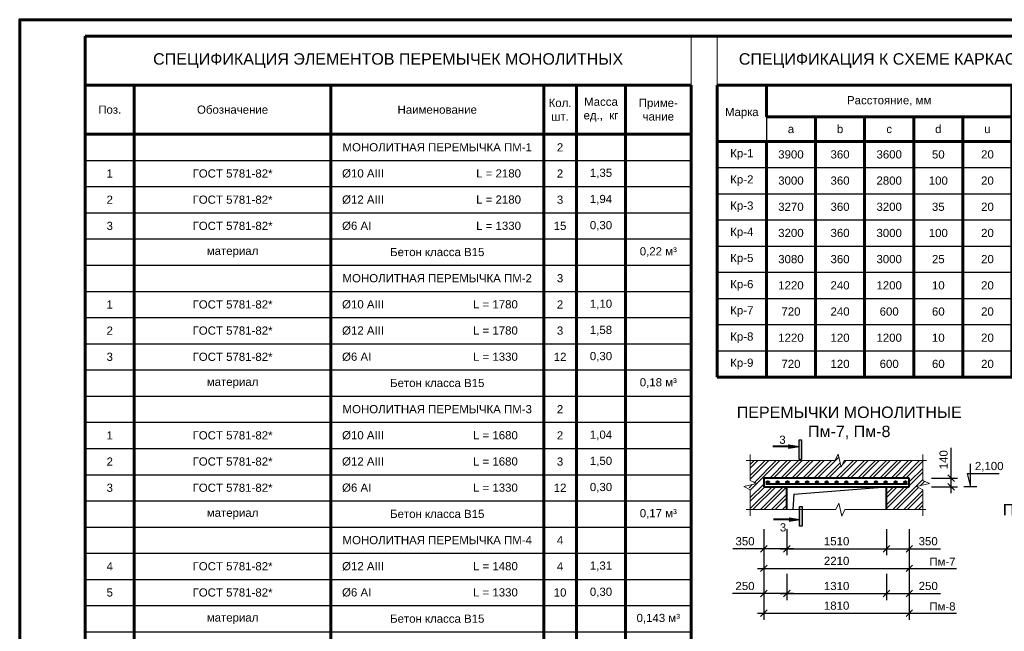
# Model space of a CAD drawing. Header units: millimetres. Extents: x 2063114 to 14983986, y -126020516 to 213791.
# Tile 389 of 656: x 2320392 to 2350457, y -967687 to -949001. Entities that reach past the tile are written whole.
import ezdxf

# ---------------------------------------------------------------- set-up
doc = ezdxf.new("R2010")
doc.units = ezdxf.units.MM
doc.layers.get('Defpoints').update_dxf_attribs({"color": 6, "lineweight": 35})
doc.layers.add('_print', color=6, linetype='Continuous', lineweight=60, plot=False)
doc.layers.add('PDF _leader', color=7, linetype='Continuous')
doc.layers.add('РАЗМЕР АР', color=150, linetype='Continuous', lineweight=20)
doc.layers.add('Сплошная толстая', color=7, linetype='Continuous', lineweight=40)
doc.styles.get("Standard").update_dxf_attribs({"font": 'arial.ttf'})
doc.dimstyles.new('STANDARD$0', dxfattribs={"dimtxt": 250, "dimasz": 200, "dimexe": 200, "dimexo": 300, "dimgap": 100, "dimtad": 1, "dimdec": 0, "dimzin": 1, "dimdsep": 46, "dimtxsty": 'Standard', "dimblk1": 'OBLIQUE', "dimblk2": 'OBLIQUE', "dimsah": 1, "dimcen": 2.5, "dimdle": 200, "dimadec": 0, "dimazin": 0, "dimtfac": 1, "dimtdec": 0, "dimtmove": 0, "dimatfit": 3, "dimldrblk": 'OBLIQUE', "dimfxl": 600, "dimfxlon": 1, "dimtolj": 1, "dimtzin": 1, "dimarcsym": 0})

# ---------------------------------------------------------------- blocks, each defined once
blk = doc.blocks.new('*T2295')
at = {"color": 0, "lineweight": 60, "transparency": 16777216}
for p, q in [((0, -1500), (1500, -1500)), ((0, -1500), (0, -3217)), ((1500, -1500), (1500, -2467)), ((9000, -1500), (9000, -3217)), ((10500, -1500), (10500, -3217)), ((1500, -2467), (9000, -2467)), ((3000, -2467), (3000, -3217)), ((4500, -2467), (4500, -3217)), ((6000, -2467), (6000, -3217)), ((7500, -2467), (7500, -3217)), ((0, -3217), (1500, -3217)), ((1500, -3217), (3000, -3217)), ((3000, -3217), (10500, -3217)), ((0, -10417), (10500, -10417))]:
    blk.add_line(p, q, dxfattribs=at)
at = {"color": 0, "linetype": 'ByBlock', "lineweight": -2, "transparency": 16777216}
for p, q in [((1500, -1500), (10500, -1500)), ((1500, -2467), (1500, -3217))]:
    blk.add_line(p, q, dxfattribs=at)
at = {"color": 0, "linetype": 'Continuous', "lineweight": 60, "transparency": 16777216}
for p, q in [((0, -3217), (0, -10417)), ((1500, -3217), (1500, -10417)), ((3000, -3217), (3000, -10417)), ((4500, -3217), (4500, -10417)), ((6000, -3217), (6000, -10417)), ((7500, -3217), (7500, -10417)), ((9000, -3217), (9000, -10417)), ((10500, -3217), (10500, -10417))]:
    blk.add_line(p, q, dxfattribs=at)
at = {"color": 0, "linetype": 'Continuous', "transparency": 16777216}
for p, q in [((0, -4017), (10500, -4017)), ((0, -4817), (10500, -4817)), ((0, -5617), (10500, -5617)), ((0, -6417), (10500, -6417)), ((0, -7217), (10500, -7217)), ((0, -8017), (10500, -8017)), ((0, -8817), (10500, -8817)), ((0, -9617), (10500, -9617))]:
    blk.add_line(p, q, dxfattribs=at)
at = {"layer": 'Defpoints', "color": 8, "linetype": 'ByBlock', "lineweight": 0, "transparency": 16777216}
for p, q in [((0, 0), (10500, 0)), ((0, 0), (0, -1500)), ((10500, 0), (10500, -1500))]:
    blk.add_line(p, q, dxfattribs=at)
at = {"color": 0, "linetype": 'Continuous', "transparency": 16777216, "attachment_point": 5}
for s, insert, char_height, width in [('{\\C256;СПЕЦИФИКАЦИЯ К СХЕМЕ КАРКАСОВ}', (5250, -750), 350, 10200), ('Расстояние, мм', (5250, -1983), 250, 7200), ('Приме-\\Pчание', (9750, -2358), 250, 1200), ('Марка', (750, -2358), 250, 1200), ('b', (3750, -2842), 250, 1200), ('d', (6750, -2842), 250, 1200), ('a', (2250, -2842), 250, 1200), ('c', (5250, -2842), 250, 1200), ('u', (8250, -2842), 250, 1200), ('Кр-1', (750, -3617), 250, 1200), ('3900', (2250, -3617), 250, 1200), ('360', (3750, -3617), 250, 1200), ('3600', (5250, -3617), 250, 1200), ('50', (6750, -3617), 250, 1200), ('20', (8250, -3617), 250, 1200), ('Кр-2', (750, -4417), 250, 1200), ('3000', (2250, -4417), 250, 1200), ('360', (3750, -4417), 250, 1200), ('2800', (5250, -4417), 250, 1200), ('100', (6750, -4417), 250, 1200), ('20', (8250, -4417), 250, 1200), ('Кр-3', (750, -5217), 250, 1200), ('3270', (2250, -5217), 250, 1200), ('360', (3750, -5217), 250, 1200), ('3200', (5250, -5217), 250, 1200), ('35', (6750, -5217), 250, 1200), ('20', (8250, -5217), 250, 1200), ('Кр-4', (750, -6017), 250, 1200), ('3200', (2250, -6017), 250, 1200), ('360', (3750, -6017), 250, 1200), ('3000', (5250, -6017), 250, 1200), ('100', (6750, -6017), 250, 1200), ('20', (8250, -6017), 250, 1200), ('Кр-5', (750, -6817), 250, 1200), ('3080', (2250, -6817), 250, 1200), ('360', (3750, -6817), 250, 1200), ('3000', (5250, -6817), 250, 1200), ('25', (6750, -6817), 250, 1200), ('20', (8250, -6817), 250, 1200), ('Кр-6', (750, -7617), 250, 1200), ('1220', (2250, -7617), 250, 1200), ('240', (3750, -7617), 250, 1200), ('1200', (5250, -7617), 250, 1200), ('10', (6750, -7617), 250, 1200), ('20', (8250, -7617), 250, 1200), ('Кр-7', (750, -8417), 250, 1200), ('720', (2250, -8417), 250, 1200), ('240', (3750, -8417), 250, 1200), ('600', (5250, -8417), 250, 1200), ('60', (6750, -8417), 250, 1200), ('20', (8250, -8417), 250, 1200), ('Кр-8', (750, -9217), 250, 1200), ('1220', (2250, -9217), 250, 1200), ('120', (3750, -9217), 250, 1200), ('1200', (5250, -9217), 250, 1200), ('10', (6750, -9217), 250, 1200), ('20', (8250, -9217), 250, 1200), ('Кр-9', (750, -10017), 250, 1200), ('720', (2250, -10017), 250, 1200), ('120', (3750, -10017), 250, 1200), ('600', (5250, -10017), 250, 1200), ('60', (6750, -10017), 250, 1200), ('20', (8250, -10017), 250, 1200)]:
    blk.add_mtext(s, dxfattribs=dict(at, insert=insert, char_height=char_height, width=width))
blk = doc.blocks.new('*U1590')
at = {"color": 0, "ltscale": 25}
blk.add_lwpolyline([(-59400, 42000), (0, 42000), (0, 0), (-59400, 0)], close=True, dxfattribs=at)
at = {"color": 0, "lineweight": 60, "ltscale": 25}
blk.add_lwpolyline([(-57400, 41500), (-500, 41500), (-500, 500), (-57400, 500)], close=True, dxfattribs=at)
blk = doc.blocks.new('_Oblique')
at = {"color": 0, "linetype": 'ByBlock', "lineweight": -2}
blk.add_line((-0.5, -0.5), (0.5, 0.5), dxfattribs=at)
blk = doc.blocks.new('*D2208')
at = {"layer": 'Defpoints', "color": 0, "lineweight": 30, "ltscale": 25, "transparency": 16777216}
for p in [(2347557, -963010), (2347557, -963270), (2348833, -963010)]:
    blk.add_point(p, dxfattribs=at)
at = {"layer": 'РАЗМЕР АР', "color": 0, "lineweight": -2, "ltscale": 25, "transparency": 16777216}
for p, q in [((2348833, -963010), (2348833, -962082)), ((2348233, -963010), (2349033, -963010)), ((2348233, -963270), (2349033, -963270)), ((2348833, -963470), (2348833, -963010))]:
    blk.add_line(p, q, dxfattribs=at)
at = {"layer": 'РАЗМЕР АР', "color": 0, "lineweight": -2, "ltscale": 25, "transparency": 16777216, "xscale": 200, "yscale": 200, "zscale": 200}
for p, rotation in [((2348833, -963010), 90), ((2348833, -963270), 270)]:
    blk.add_blockref('_Oblique', p, dxfattribs=dict(at, rotation=rotation))
at = {"layer": 'РАЗМЕР АР', "color": 0, "ltscale": 25, "transparency": 16777216, "insert": (2348605, -962446), "char_height": 250, "attachment_point": 5, "rotation": 90}
blk.add_mtext('\\A1;140', dxfattribs=at)
blk = doc.blocks.new('*D2174')
at = {"layer": 'Defpoints', "color": 0, "lineweight": 30, "ltscale": 25, "transparency": 16777216}
for p in [(2346857, -963271), (2343817, -963969), (2346857, -965164)]:
    blk.add_point(p, dxfattribs=at)
at = {"layer": 'РАЗМЕР АР', "color": 0, "lineweight": -2, "ltscale": 25, "transparency": 16777216}
for p, q in [((2343817, -964564), (2343817, -965364)), ((2346857, -964564), (2346857, -965364)), ((2343617, -965164), (2347057, -965164))]:
    blk.add_line(p, q, dxfattribs=at)
at = {"layer": 'РАЗМЕР АР', "color": 0, "lineweight": -2, "ltscale": 25, "transparency": 16777216, "xscale": 200, "yscale": 200, "zscale": 200, "rotation": 180}
blk.add_blockref('_Oblique', (2343817, -965164), dxfattribs=at)
at = {"layer": 'РАЗМЕР АР', "color": 0, "lineweight": -2, "ltscale": 25, "transparency": 16777216, "xscale": 200, "yscale": 200, "zscale": 200}
blk.add_blockref('_Oblique', (2346857, -965164), dxfattribs=at)
at = {"layer": 'РАЗМЕР АР', "color": 0, "ltscale": 25, "transparency": 16777216, "insert": (2345337, -964937), "char_height": 250, "attachment_point": 5}
blk.add_mtext('\\A1;1510', dxfattribs=at)
blk = doc.blocks.new('*D2175')
at = {"layer": 'Defpoints', "color": 0, "lineweight": 30, "ltscale": 25, "transparency": 16777216}
for p in [(2343117, -963271), (2343817, -963969), (2343117, -965164)]:
    blk.add_point(p, dxfattribs=at)
at = {"layer": 'РАЗМЕР АР', "color": 0, "lineweight": -2, "ltscale": 25, "transparency": 16777216}
for p, q in [((2343117, -964564), (2343117, -965364)), ((2343817, -964564), (2343817, -965364)), ((2343117, -965164), (2342166, -965164)), ((2344017, -965164), (2343117, -965164))]:
    blk.add_line(p, q, dxfattribs=at)
at = {"layer": 'РАЗМЕР АР', "color": 0, "lineweight": -2, "ltscale": 25, "transparency": 16777216, "xscale": 200, "yscale": 200, "zscale": 200, "rotation": 180}
blk.add_blockref('_Oblique', (2343117, -965164), dxfattribs=at)
at = {"layer": 'РАЗМЕР АР', "color": 0, "lineweight": -2, "ltscale": 25, "transparency": 16777216, "xscale": 200, "yscale": 200, "zscale": 200}
blk.add_blockref('_Oblique', (2343817, -965164), dxfattribs=at)
at = {"layer": 'РАЗМЕР АР', "color": 0, "ltscale": 25, "transparency": 16777216, "insert": (2342541, -964937), "char_height": 250, "attachment_point": 5}
blk.add_mtext('\\A1;350', dxfattribs=at)
blk = doc.blocks.new('*D2176')
at = {"layer": 'Defpoints', "color": 0, "lineweight": 30, "ltscale": 25, "transparency": 16777216}
for p in [(2343117, -963271), (2347557, -963270), (2347557, -965764)]:
    blk.add_point(p, dxfattribs=at)
at = {"layer": 'РАЗМЕР АР', "color": 0, "lineweight": -2, "ltscale": 25, "transparency": 16777216}
for p, q in [((2343117, -965164), (2343117, -965964)), ((2347557, -965164), (2347557, -965964)), ((2342917, -965764), (2347757, -965764))]:
    blk.add_line(p, q, dxfattribs=at)
at = {"layer": 'РАЗМЕР АР', "color": 0, "lineweight": -2, "ltscale": 25, "transparency": 16777216, "xscale": 200, "yscale": 200, "zscale": 200, "rotation": 180}
blk.add_blockref('_Oblique', (2343117, -965764), dxfattribs=at)
at = {"layer": 'РАЗМЕР АР', "color": 0, "lineweight": -2, "ltscale": 25, "transparency": 16777216, "xscale": 200, "yscale": 200, "zscale": 200}
blk.add_blockref('_Oblique', (2347557, -965764), dxfattribs=at)
at = {"layer": 'РАЗМЕР АР', "color": 0, "ltscale": 25, "transparency": 16777216, "insert": (2345337, -965537), "char_height": 250, "attachment_point": 5}
blk.add_mtext('\\A1;2210', dxfattribs=at)
blk = doc.blocks.new('*D2177')
at = {"layer": 'Defpoints', "color": 0, "lineweight": 30, "ltscale": 25, "transparency": 16777216}
for p in [(2346857, -963270), (2347557, -963270), (2347557, -965164)]:
    blk.add_point(p, dxfattribs=at)
at = {"layer": 'РАЗМЕР АР', "color": 0, "lineweight": -2, "ltscale": 25, "transparency": 16777216}
for p, q in [((2346857, -964564), (2346857, -965364)), ((2347557, -964564), (2347557, -965364)), ((2346657, -965164), (2347557, -965164)), ((2347557, -965164), (2348508, -965164))]:
    blk.add_line(p, q, dxfattribs=at)
at = {"layer": 'РАЗМЕР АР', "color": 0, "lineweight": -2, "ltscale": 25, "transparency": 16777216, "xscale": 200, "yscale": 200, "zscale": 200, "rotation": 180}
blk.add_blockref('_Oblique', (2346857, -965164), dxfattribs=at)
at = {"layer": 'РАЗМЕР АР', "color": 0, "lineweight": -2, "ltscale": 25, "transparency": 16777216, "xscale": 200, "yscale": 200, "zscale": 200}
blk.add_blockref('_Oblique', (2347557, -965164), dxfattribs=at)
at = {"layer": 'РАЗМЕР АР', "color": 0, "ltscale": 25, "transparency": 16777216, "insert": (2348133, -964936), "char_height": 250, "attachment_point": 5}
blk.add_mtext('\\A1;350', dxfattribs=at)
blk = doc.blocks.new('*D2178')
at = {"layer": 'Defpoints', "color": 0, "lineweight": 30, "ltscale": 25, "transparency": 16777216}
for p in [(2346857, -964638), (2343817, -965337), (2346857, -966532)]:
    blk.add_point(p, dxfattribs=at)
at = {"layer": 'РАЗМЕР АР', "color": 0, "lineweight": -2, "ltscale": 25, "transparency": 16777216}
for p, q in [((2343817, -965932), (2343817, -966732)), ((2346857, -965932), (2346857, -966732)), ((2343617, -966532), (2347057, -966532))]:
    blk.add_line(p, q, dxfattribs=at)
at = {"layer": 'РАЗМЕР АР', "color": 0, "lineweight": -2, "ltscale": 25, "transparency": 16777216, "xscale": 200, "yscale": 200, "zscale": 200, "rotation": 180}
blk.add_blockref('_Oblique', (2343817, -966532), dxfattribs=at)
at = {"layer": 'РАЗМЕР АР', "color": 0, "lineweight": -2, "ltscale": 25, "transparency": 16777216, "xscale": 200, "yscale": 200, "zscale": 200}
blk.add_blockref('_Oblique', (2346857, -966532), dxfattribs=at)
at = {"layer": 'РАЗМЕР АР', "color": 0, "ltscale": 25, "transparency": 16777216, "insert": (2345337, -966304), "char_height": 250, "attachment_point": 5}
blk.add_mtext('\\A1;1310', dxfattribs=at)
blk = doc.blocks.new('*D2179')
at = {"layer": 'Defpoints', "color": 0, "lineweight": 30, "ltscale": 25, "transparency": 16777216}
for p in [(2343117, -964638), (2343817, -965337), (2343117, -966532)]:
    blk.add_point(p, dxfattribs=at)
at = {"layer": 'РАЗМЕР АР', "color": 0, "lineweight": -2, "ltscale": 25, "transparency": 16777216}
for p, q in [((2343117, -965932), (2343117, -966732)), ((2343817, -965932), (2343817, -966732)), ((2343117, -966532), (2342161, -966532)), ((2344017, -966532), (2343117, -966532))]:
    blk.add_line(p, q, dxfattribs=at)
at = {"layer": 'РАЗМЕР АР', "color": 0, "lineweight": -2, "ltscale": 25, "transparency": 16777216, "xscale": 200, "yscale": 200, "zscale": 200, "rotation": 180}
blk.add_blockref('_Oblique', (2343117, -966532), dxfattribs=at)
at = {"layer": 'РАЗМЕР АР', "color": 0, "lineweight": -2, "ltscale": 25, "transparency": 16777216, "xscale": 200, "yscale": 200, "zscale": 200}
blk.add_blockref('_Oblique', (2343817, -966532), dxfattribs=at)
at = {"layer": 'РАЗМЕР АР', "color": 0, "ltscale": 25, "transparency": 16777216, "insert": (2342539, -966304), "char_height": 250, "attachment_point": 5}
blk.add_mtext('\\A1;250', dxfattribs=at)
blk = doc.blocks.new('*D2180')
at = {"layer": 'Defpoints', "color": 0, "lineweight": 30, "ltscale": 25, "transparency": 16777216}
for p in [(2343117, -964638), (2347557, -964638), (2347557, -967132)]:
    blk.add_point(p, dxfattribs=at)
at = {"layer": 'РАЗМЕР АР', "color": 0, "lineweight": -2, "ltscale": 25, "transparency": 16777216}
for p, q in [((2343117, -966532), (2343117, -967332)), ((2347557, -966532), (2347557, -967332)), ((2342917, -967132), (2347757, -967132))]:
    blk.add_line(p, q, dxfattribs=at)
at = {"layer": 'РАЗМЕР АР', "color": 0, "lineweight": -2, "ltscale": 25, "transparency": 16777216, "xscale": 200, "yscale": 200, "zscale": 200, "rotation": 180}
blk.add_blockref('_Oblique', (2343117, -967132), dxfattribs=at)
at = {"layer": 'РАЗМЕР АР', "color": 0, "lineweight": -2, "ltscale": 25, "transparency": 16777216, "xscale": 200, "yscale": 200, "zscale": 200}
blk.add_blockref('_Oblique', (2347557, -967132), dxfattribs=at)
at = {"layer": 'РАЗМЕР АР', "color": 0, "ltscale": 25, "transparency": 16777216, "insert": (2345337, -966904), "char_height": 250, "attachment_point": 5}
blk.add_mtext('\\A1;1810', dxfattribs=at)
blk = doc.blocks.new('*D2181')
at = {"layer": 'Defpoints', "color": 0, "lineweight": 30, "ltscale": 25, "transparency": 16777216}
for p in [(2346857, -964638), (2347557, -964638), (2347557, -966531)]:
    blk.add_point(p, dxfattribs=at)
at = {"layer": 'РАЗМЕР АР', "color": 0, "lineweight": -2, "ltscale": 25, "transparency": 16777216}
for p, q in [((2346857, -965931), (2346857, -966731)), ((2347557, -965931), (2347557, -966731)), ((2346657, -966531), (2347557, -966531)), ((2347557, -966531), (2348513, -966531))]:
    blk.add_line(p, q, dxfattribs=at)
at = {"layer": 'РАЗМЕР АР', "color": 0, "lineweight": -2, "ltscale": 25, "transparency": 16777216, "xscale": 200, "yscale": 200, "zscale": 200, "rotation": 180}
blk.add_blockref('_Oblique', (2346857, -966531), dxfattribs=at)
at = {"layer": 'РАЗМЕР АР', "color": 0, "lineweight": -2, "ltscale": 25, "transparency": 16777216, "xscale": 200, "yscale": 200, "zscale": 200}
blk.add_blockref('_Oblique', (2347557, -966531), dxfattribs=at)
at = {"layer": 'РАЗМЕР АР', "color": 0, "ltscale": 25, "transparency": 16777216, "insert": (2348135, -966303), "char_height": 250, "attachment_point": 5}
blk.add_mtext('\\A1;250', dxfattribs=at)
blk = doc.blocks.new('*T2157')
at = {"color": 0, "lineweight": 60, "transparency": 16777216}
for p, q in [((0, -1500), (1500, -1500)), ((0, -1500), (0, -3000)), ((1500, -1500), (1500, -3000)), ((7500, -1500), (7500, -3000)), ((14000, -1500), (14000, -3000)), ((15000, -1500), (15000, -3000)), ((16500, -1500), (16500, -3000)), ((18500, -1500), (18500, -3000)), ((0, -3000), (18500, -3000))]:
    blk.add_line(p, q, dxfattribs=at)
at = {"color": 0, "linetype": 'ByBlock', "lineweight": -2, "transparency": 16777216}
blk.add_line((1500, -1500), (18500, -1500), dxfattribs=at)
at = {"color": 0, "linetype": 'Continuous', "lineweight": 60, "transparency": 16777216}
for p, q in [((0, -3000), (0, -40093)), ((1500, -3000), (1500, -40093)), ((7500, -3000), (7500, -40093)), ((14000, -3000), (14000, -40093)), ((15000, -3000), (15000, -40093)), ((16500, -3000), (16500, -40093)), ((18500, -3000), (18500, -40093)), ((0, -40093), (18500, -40093))]:
    blk.add_line(p, q, dxfattribs=at)
at = {"color": 0, "linetype": 'Continuous', "transparency": 16777216}
for p, q in [((0, -3800), (18500, -3800)), ((0, -4600), (18500, -4600)), ((0, -5400), (18500, -5400)), ((0, -6200), (18500, -6200)), ((0, -7000), (18500, -7000)), ((0, -7800), (18500, -7800)), ((0, -8600), (18500, -8600)), ((0, -9400), (18500, -9400)), ((0, -10200), (18500, -10200)), ((0, -11000), (18500, -11000)), ((0, -11800), (18500, -11800)), ((0, -12600), (18500, -12600)), ((0, -13400), (18500, -13400)), ((0, -14200), (18500, -14200)), ((0, -15000), (18500, -15000)), ((0, -15800), (18500, -15800)), ((0, -16600), (18500, -16600)), ((0, -17400), (18500, -17400)), ((0, -18200), (18500, -18200)), ((0, -18953), (18500, -18953)), ((0, -19707), (18500, -19707)), ((0, -20460), (18500, -20460)), ((0, -21213), (18500, -21213)), ((0, -21967), (18500, -21967)), ((0, -22720), (18500, -22720)), ((0, -23473), (18500, -23473)), ((0, -24227), (18500, -24227)), ((0, -24980), (18500, -24980)), ((0, -25733), (18500, -25733)), ((0, -26487), (18500, -26487)), ((0, -27240), (18500, -27240)), ((0, -27993), (18500, -27993)), ((0, -28747), (18500, -28747)), ((0, -29500), (18500, -29500)), ((0, -30253), (18500, -30253)), ((0, -31007), (18500, -31007)), ((0, -31760), (18500, -31760)), ((0, -32513), (18500, -32513)), ((0, -33267), (18500, -33267)), ((0, -34020), (18500, -34020)), ((0, -34773), (18500, -34773)), ((0, -35527), (18500, -35527)), ((0, -36280), (18500, -36280)), ((0, -37033), (18500, -37033)), ((0, -37787), (18500, -37787)), ((0, -38540), (18500, -38540)), ((0, -39293), (18500, -39293))]:
    blk.add_line(p, q, dxfattribs=at)
at = {"layer": 'Defpoints', "color": 8, "linetype": 'ByBlock', "lineweight": 0, "transparency": 16777216}
for p, q in [((0, 0), (18500, 0)), ((0, 0), (0, -1500)), ((18500, 0), (18500, -1500))]:
    blk.add_line(p, q, dxfattribs=at)
at = {"color": 0, "linetype": 'Continuous', "lineweight": -3, "transparency": 16777216}
for s, insert, char_height, width, attachment_point in [('{\\C256;СПЕЦИФИКАЦИЯ ЭЛЕМЕНТОВ ПЕРЕМЫЧЕК МОНОЛИТНЫХ }', (9250, -750), 350, 18200, 5), ('Поз.', (750, -2250), 250, 1200, 5), ('Обозначение', (4500, -2250), 250, 5700, 5), ('Наименование', (10750, -2250), 250, 6200, 5), ('Кол.\\Pшт.', (14500, -2250), 250, 700, 5), ('Масса\\Pед.,  кг', (15750, -2250), 250, 1200, 5), ('Приме-\\Pчание', (17500, -2250), 250, 1700, 5), ('МОНОЛИТНАЯ ПЕРЕМЫЧКА ПМ-1', (10750, -3400), 250, 6200, 5), ('2', (14500, -3400), 250, 700, 5), ('1', (750, -4200), 250, 1200, 5), ('{\\C256;ГОСТ 5781-82*}', (4500, -4200), 250, 5700, 5), ('{\\C256;  %%C10 AIII                             L = 2180}', (7650, -4200), 250, 6200, 4), ('2', (14500, -4200), 250, 700, 5), ('1,35', (15750, -4200), 250, 1200, 5), ('2', (750, -5000), 250, 1200, 5), ('{\\C256;ГОСТ 5781-82*}', (4500, -5000), 250, 5700, 5), ('{\\C256;  %%C12 AIII                             L = 2180}', (7650, -5000), 250, 6200, 4), ('3', (14500, -5000), 250, 700, 5), ('1,94', (15750, -5000), 250, 1200, 5), ('3', (750, -5800), 250, 1200, 5), ('{\\C256;ГОСТ 5781-82*}', (4500, -5800), 250, 5700, 5), ('{\\C256;  %%C6 AI                                 L = 1330 }', (7650, -5800), 250, 6200, 4), ('15', (14500, -5800), 250, 700, 5), ('0,30', (15750, -5800), 250, 1200, 5), ('материал', (4500, -6600), 250, 5700, 5), ('{\\C256;Бетон класса В15}', (10750, -6600), 250, 6200, 5), ('0,22 м³', (17500, -6600), 250, 1700, 5), ('МОНОЛИТНАЯ ПЕРЕМЫЧКА ПМ-2', (10750, -7400), 250, 6200, 5), ('3', (14500, -7400), 250, 700, 5), ('1', (750, -8200), 250, 1200, 5), ('{\\C256;ГОСТ 5781-82*}', (4500, -8200), 250, 5700, 5), ('{\\C256;  %%C10 AIII                            L = 1780}', (7650, -8200), 250, 6200, 4), ('2', (14500, -8200), 250, 700, 5), ('1,10', (15750, -8200), 250, 1200, 5), ('2', (750, -9000), 250, 1200, 5), ('{\\C256;ГОСТ 5781-82*}', (4500, -9000), 250, 5700, 5), ('{\\C256;  %%C12 AIII                            L = 1780}', (7650, -9000), 250, 6200, 4), ('3', (14500, -9000), 250, 700, 5), ('1,58', (15750, -9000), 250, 1200, 5), ('3', (750, -9800), 250, 1200, 5), ('{\\C256;ГОСТ 5781-82*}', (4500, -9800), 250, 5700, 5), ('{\\C256;  %%C6 AI                                L = 1330 }', (7650, -9800), 250, 6200, 4), ('12', (14500, -9800), 250, 700, 5), ('0,30', (15750, -9800), 250, 1200, 5), ('материал', (4500, -10600), 250, 5700, 5), ('{\\C256;Бетон класса В15}', (10750, -10600), 250, 6200, 5), ('0,18 м³', (17500, -10600), 250, 1700, 5), ('МОНОЛИТНАЯ ПЕРЕМЫЧКА ПМ-3', (10750, -11400), 250, 6200, 5), ('2', (14500, -11400), 250, 700, 5), ('1', (750, -12200), 250, 1200, 5), ('{\\C256;ГОСТ 5781-82*}', (4500, -12200), 250, 5700, 5), ('{\\C256;  %%C10 AIII                            L = 1680}', (7650, -12200), 250, 6200, 4), ('2', (14500, -12200), 250, 700, 5), ('1,04', (15750, -12200), 250, 1200, 5), ('2', (750, -13000), 250, 1200, 5), ('{\\C256;ГОСТ 5781-82*}', (4500, -13000), 250, 5700, 5), ('{\\C256;  %%C12 AIII                            L = 1680}', (7650, -13000), 250, 6200, 4), ('3', (14500, -13000), 250, 700, 5), ('1,50', (15750, -13000), 250, 1200, 5), ('3', (750, -13800), 250, 1200, 5), ('{\\C256;ГОСТ 5781-82*}', (4500, -13800), 250, 5700, 5), ('{\\C256;  %%C6 AI                                L = 1330 }', (7650, -13800), 250, 6200, 4), ('12', (14500, -13800), 250, 700, 5), ('0,30', (15750, -13800), 250, 1200, 5), ('0,17 м³', (17500, -14600), 250, 1700, 5), ('материал', (4500, -14600), 250, 5700, 5), ('{\\C256;Бетон класса В15}', (10750, -14600), 250, 6200, 5), ('МОНОЛИТНАЯ ПЕРЕМЫЧКА ПМ-4', (10750, -15400), 250, 6200, 5), ('4', (14500, -15400), 250, 700, 5), ('4', (750, -16200), 250, 1200, 5), ('{\\C256;ГОСТ 5781-82*}', (4500, -16200), 250, 5700, 5), ('{\\C256;  %%C12 АIII                            L = 1480}', (7650, -16200), 250, 6200, 4), ('4', (14500, -16200), 250, 700, 5), ('1,31', (15750, -16200), 250, 1200, 5), ('5', (750, -17000), 250, 1200, 5), ('{\\C256;ГОСТ 5781-82*}', (4500, -17000), 250, 5700, 5), ('{\\C256;  %%C6 AI                                L = 1330 }', (7650, -17000), 250, 6200, 4), ('10', (14500, -17000), 250, 700, 5), ('0,30', (15750, -17000), 250, 1200, 5), ('материал', (4500, -17800), 250, 5700, 5), ('{\\C256;Бетон класса В15}', (10750, -17800), 250, 6200, 5), ('0,143 м³', (17500, -17800), 250, 1700, 5), ('МОНОЛИТНАЯ ПЕРЕМЫЧКА ПМ-5', (10750, -18577), 250, 6200, 5), ('1', (14500, -18577), 250, 700, 5), ('4', (750, -19330), 250, 1200, 5), ('{\\C256;ГОСТ 5781-82*}', (4500, -19330), 250, 5700, 5), ('{\\C256;  %%C12 АIII                            L = 1280}', (7650, -19330), 250, 6200, 4), ('4', (14500, -19330), 250, 700, 5), ('1,14', (15750, -19330), 250, 1200, 5), ('5', (750, -20083), 250, 1200, 5), ('{\\C256;ГОСТ 5781-82*}', (4500, -20083), 250, 5700, 5), ('{\\C256;  %%C6 AI                                L = 1330 }', (7650, -20083), 250, 6200, 4), ('9', (14500, -20083), 250, 700, 5), ('0,30', (15750, -20083), 250, 1200, 5), ('материал', (4500, -20837), 250, 5700, 5), ('{\\C256;Бетон класса В15}', (10750, -20837), 250, 6200, 5), ('0,12 м³', (17500, -20837), 250, 1700, 5), ('МОНОЛИТНАЯ ПЕРЕМЫЧКА ПМ-6', (10750, -21590), 250, 6200, 5), ('4', (14500, -21590), 250, 700, 5), ('4', (750, -22343), 250, 1200, 5), ('{\\C256;ГОСТ 5781-82*}', (4500, -22343), 250, 5700, 5), ('{\\C256;  %%C12 АIII                            L = 1180}', (7650, -22343), 250, 6200, 4), ('4', (14500, -22343), 250, 700, 5), ('1,05', (15750, -22343), 250, 1200, 5), ('5', (750, -23097), 250, 1200, 5), ('{\\C256;ГОСТ 5781-82*}', (4500, -23097), 250, 5700, 5), ('{\\C256;  %%C6 AI                                L = 1330 }', (7650, -23097), 250, 6200, 4), ('8', (14500, -23097), 250, 700, 5), ('0,30', (15750, -23097), 250, 1200, 5), ('{\\C256;Бетон класса В15}', (10750, -23850), 250, 6200, 5), ('0,11 м³', (17500, -23850), 250, 1700, 5), ('материал', (4500, -23850), 250, 5700, 5), ('МОНОЛИТНАЯ ПЕРЕМЫЧКА ПМ-7', (10750, -24603), 250, 6200, 5), ('2', (14500, -24603), 250, 700, 5), ('6', (750, -25357), 250, 1200, 5), ('{\\C256;ГОСТ 5781-82*}', (4500, -25357), 250, 5700, 5), ('{\\C256;  %%C12 AIII                             L = 2180}', (7650, -25357), 250, 6200, 4), ('3', (14500, -25357), 250, 700, 5), ('1,94', (15750, -25357), 250, 1200, 5), ('7', (750, -26110), 250, 1200, 5), ('{\\C256;ГОСТ 5781-82*}', (4500, -26110), 250, 5700, 5), ('{\\C256;  %%C6 AI                                  L = 100 }', (7650, -26110), 250, 6200, 4), ('15', (14500, -26110), 250, 700, 5), ('0,02', (15750, -26110), 250, 1200, 5), ('{\\C256;Бетон класса В15}', (10750, -26863), 250, 6200, 5), ('0,040 м³', (17500, -26863), 250, 1700, 5), ('материал', (4500, -26863), 250, 5700, 5), ('МОНОЛИТНАЯ ПЕРЕМЫЧКА ПМ-8', (10750, -27617), 250, 6200, 5), ('1', (14500, -27617), 250, 700, 5), ('6', (750, -28370), 250, 1200, 5), ('{\\C256;ГОСТ 5781-82*}', (4500, -28370), 250, 5700, 5), ('{\\C256;  %%C12 AIII                             L = 1780}', (7650, -28370), 250, 6200, 4), ('3', (14500, -28370), 250, 700, 5), ('1,58', (15750, -28370), 250, 1200, 5), ('7', (750, -29123), 250, 1200, 5), ('{\\C256;ГОСТ 5781-82*}', (4500, -29123), 250, 5700, 5), ('{\\C256;  %%C6 AI                                  L = 100 }', (7650, -29123), 250, 6200, 4), ('12', (14500, -29123), 250, 700, 5), ('0,02', (15750, -29123), 250, 1200, 5), ('{\\C256;Бетон класса В15}', (10750, -29877), 250, 6200, 5), ('0,030 м³', (17500, -29877), 250, 1700, 5), ('материал', (4500, -29877), 250, 5700, 5), ('МОНОЛИТНАЯ ПЕРЕМЫЧКА ПМ-9', (10750, -30630), 250, 6200, 5), ('10', (14500, -30630), 250, 700, 5), ('6', (750, -31383), 250, 1200, 5), ('{\\C256;ГОСТ 5781-82*}', (4500, -31383), 250, 5700, 5), ('{\\C256;  %%C12 AIII                             L = 1380}', (7650, -31383), 250, 6200, 4), ('3', (14500, -31383), 250, 700, 5), ('1,23', (15750, -31383), 250, 1200, 5), ('7', (750, -32137), 250, 1200, 5), ('{\\C256;ГОСТ 5781-82*}', (4500, -32137), 250, 5700, 5), ('{\\C256;  %%C6 AI                                  L = 100 }', (7650, -32137), 250, 6200, 4), ('9', (14500, -32137), 250, 700, 5), ('0,02', (15750, -32137), 250, 1200, 5), ('{\\C256;Бетон класса В15}', (10750, -32890), 250, 6200, 5), ('0,011 м³', (17500, -32890), 250, 1700, 5), ('материал', (4500, -32890), 250, 5700, 5), ('МОНОЛИТНАЯ ПЕРЕМЫЧКА ПМ-10', (10750, -33643), 250, 6200, 5), ('1', (14500, -33643), 250, 700, 5), ('6', (750, -34397), 250, 1200, 5), ('{\\C256;ГОСТ 5781-82*}', (4500, -34397), 250, 5700, 5), ('{\\C256;  %%C12 AIII                             L = 1280}', (7650, -34397), 250, 6200, 4), ('3', (14500, -34397), 250, 700, 5), ('1,14', (15750, -34397), 250, 1200, 5), ('7', (750, -35150), 250, 1200, 5), ('{\\C256;ГОСТ 5781-82*}', (4500, -35150), 250, 5700, 5), ('{\\C256;  %%C6 AI                                  L = 100 }', (7650, -35150), 250, 6200, 4), ('9', (14500, -35150), 250, 700, 5), ('0,02', (15750, -35150), 250, 1200, 5), ('0,010 м³', (17500, -35903), 250, 1700, 5), ('материал', (4500, -35903), 250, 5700, 5), ('{\\C256;Бетон класса В15}', (10750, -35903), 250, 6200, 5), ('МОНОЛИТНАЯ ПЕРЕМЫЧКА ПМ-11', (10750, -36657), 250, 6200, 5), ('3', (14500, -36657), 250, 700, 5), ('6', (750, -37410), 250, 1200, 5), ('{\\C256;ГОСТ 5781-82*}', (4500, -37410), 250, 5700, 5), ('{\\C256;  %%C12 AIII                             L = 1180}', (7650, -37410), 250, 6200, 4), ('3', (14500, -37410), 250, 700, 5), ('1,05', (15750, -37410), 250, 1200, 5), ('7', (750, -38163), 250, 1200, 5), ('{\\C256;ГОСТ 5781-82*}', (4500, -38163), 250, 5700, 5), ('{\\C256;  %%C6 AI                                  L = 100 }', (7650, -38163), 250, 6200, 4), ('8', (14500, -38163), 250, 700, 5), ('0,02', (15750, -38163), 250, 1200, 5), ('0,010 м³', (17500, -38917), 250, 1700, 5), ('материал', (4500, -38917), 250, 5700, 5), ('{\\C256;Бетон класса В15}', (10750, -38917), 250, 6200, 5)]:
    blk.add_mtext(s, dxfattribs=dict(at, insert=insert, char_height=char_height, width=width, attachment_point=attachment_point))

msp = doc.modelspace()

# ---------------------------------------------------------------- hatches: boundary and pattern name
for points in [[(2344191.27332, -962037.59124), (2343871.27332, -962087.59124), (2343941.27332, -962037.59124), (2343871.27332, -961987.59124)], [(2344208.18628, -964274.42777), (2343888.18628, -964224.42777), (2343958.18628, -964274.42777), (2343888.18628, -964324.42777)]]:
    msp.add_hatch(color=256).paths.add_polyline_path(points)
at = {"ltscale": 25}
h = msp.add_hatch(color=256, dxfattribs=at)
h.dxf.hatch_style = 1
h.paths.add_polyline_path([(2344191.27332, -962437.59124), (2344266.27332, -962437.59124), (2344266.27332, -961837.59124), (2344191.27332, -961837.59124)])
at = {"lineweight": 9, "ltscale": 25}
h = msp.add_hatch(dxfattribs=at)
h.set_pattern_fill('ANSI32', color=256, scale=25)
h.set_pattern_definition([(45, (-1878976.57, -1962154.42), (-168.379802, 168.379802), []), (45, (-1878864.32, -1962154.42), (-168.379802, 168.379802), [])])
h.paths.add_polyline_path([(2347972.5877, -962472.82608), (2345565.9342, -962472.82608), (2345474.32555, -962671.80691), (2345381.18559, -962273.84524), (2345278.13255, -962472.82608), (2342701.21899, -962472.82608), (2342701.21899, -963133.66292), (2342876.21899, -963177.41292), (2342526.21899, -963264.91292), (2342701.21899, -963308.66292), (2342701.21899, -963969.49976), (2343816.9068, -963969.49976), (2343816.9068, -963270.77912), (2343116.9068, -963270.77912), (2343116.9068, -963010.77912), (2347556.81958, -963010.77912), (2347556.81958, -963270.77912), (2346856.89989, -963270.77912), (2346856.89989, -963969.49976), (2347972.5877, -963969.49976), (2347972.5877, -963362.40419), (2347773.60686, -963267.20728), (2348171.56854, -963174.06731), (2347972.5877, -963082.45866)])
at = {"ltscale": 25}
h = msp.add_hatch(color=256, dxfattribs=at)
h.dxf.hatch_style = 1
h.paths.add_polyline_path([(2343274.31958, -963140.77912, 0.4142135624), (2343236.81958, -963103.27912, 0.4142135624), (2343199.31958, -963140.77912, 1)])
h = msp.add_hatch(color=256, dxfattribs=at)
h.dxf.hatch_style = 1
h.paths.add_polyline_path([(2343574.31958, -963140.77912, 0.4142135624), (2343536.81958, -963103.27912, 0.4142135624), (2343499.31958, -963140.77912, 1)])
h = msp.add_hatch(color=256, dxfattribs=at)
h.dxf.hatch_style = 1
h.paths.add_polyline_path([(2343874.31958, -963140.77912, 0.4142135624), (2343836.81958, -963103.27912, 0.4142135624), (2343799.31958, -963140.77912, 1)])
h = msp.add_hatch(color=256, dxfattribs=at)
h.dxf.hatch_style = 1
h.paths.add_polyline_path([(2344174.31958, -963140.77912, 0.4142135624), (2344136.81958, -963103.27912, 0.4142135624), (2344099.31958, -963140.77912, 1)])
h = msp.add_hatch(color=256, dxfattribs=at)
h.dxf.hatch_style = 1
h.paths.add_polyline_path([(2344474.31958, -963140.77912, 0.4142135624), (2344436.81958, -963103.27912, 0.4142135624), (2344399.31958, -963140.77912, 1)])
h = msp.add_hatch(color=256, dxfattribs=at)
h.dxf.hatch_style = 1
h.paths.add_polyline_path([(2344774.31958, -963140.77912, 0.4142135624), (2344736.81958, -963103.27912, 0.4142135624), (2344699.31958, -963140.77912, 1)])
h = msp.add_hatch(color=256, dxfattribs=at)
h.dxf.hatch_style = 1
h.paths.add_polyline_path([(2345074.31958, -963140.77912, 0.4142135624), (2345036.81958, -963103.27912, 0.4142135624), (2344999.31958, -963140.77912, 1)])
h = msp.add_hatch(color=256, dxfattribs=at)
h.dxf.hatch_style = 1
h.paths.add_polyline_path([(2345374.31958, -963140.77912, 0.4142135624), (2345336.81958, -963103.27912, 0.4142135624), (2345299.31958, -963140.77912, 1)])
h = msp.add_hatch(color=256, dxfattribs=at)
h.dxf.hatch_style = 1
h.paths.add_polyline_path([(2345674.31958, -963140.77912, 0.4142135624), (2345636.81958, -963103.27912, 0.4142135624), (2345599.31958, -963140.77912, 1)])
h = msp.add_hatch(color=256, dxfattribs=at)
h.dxf.hatch_style = 1
h.paths.add_polyline_path([(2345974.31958, -963140.77912, 0.4142135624), (2345936.81958, -963103.27912, 0.4142135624), (2345899.31958, -963140.77912, 1)])
h = msp.add_hatch(color=256, dxfattribs=at)
h.dxf.hatch_style = 1
h.paths.add_polyline_path([(2346274.31958, -963140.77912, 0.4142135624), (2346236.81958, -963103.27912, 0.4142135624), (2346199.31958, -963140.77912, 1)])
h = msp.add_hatch(color=256, dxfattribs=at)
h.dxf.hatch_style = 1
h.paths.add_polyline_path([(2346574.31958, -963140.77912, 0.4142135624), (2346536.81958, -963103.27912, 0.4142135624), (2346499.31958, -963140.77912, 1)])
h = msp.add_hatch(color=256, dxfattribs=at)
h.dxf.hatch_style = 1
h.paths.add_polyline_path([(2346874.31958, -963140.77912, 0.4142135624), (2346836.81958, -963103.27912, 0.4142135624), (2346799.31958, -963140.77912, 1)])
h = msp.add_hatch(color=256, dxfattribs=at)
h.dxf.hatch_style = 1
h.paths.add_polyline_path([(2347174.31958, -963140.77912, 0.4142135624), (2347136.81958, -963103.27912, 0.4142135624), (2347099.31958, -963140.77912, 1)])
h = msp.add_hatch(color=256, dxfattribs=at)
h.dxf.hatch_style = 1
h.paths.add_polyline_path([(2347474.31958, -963140.77912, 0.4142135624), (2347436.81958, -963103.27912, 0.4142135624), (2347399.31958, -963140.77912, 1)])
h = msp.add_hatch(color=256, dxfattribs=at)
h.dxf.hatch_style = 1
h.paths.add_polyline_path([(2344208.18628, -964474.42777), (2344283.18628, -964474.42777), (2344283.18628, -963874.42777), (2344208.18628, -963874.42777)])

# ---------------------------------------------------------------- linework, layer by layer
at = {"lineweight": 40}
for p, q in [((2343941.27332, -962037.59124), (2343391.27332, -962037.59124)), ((2343958.18628, -964274.42777), (2343408.18628, -964274.42777))]:
    msp.add_line(p, q, dxfattribs=at)
for p, q in [((2343871.27332, -961987.59124), (2344191.27332, -962037.59124)), ((2343941.27332, -962037.59124), (2343871.27332, -961987.59124)), ((2343871.27332, -962087.59124), (2344191.27332, -962037.59124)), ((2343871.27332, -962087.59124), (2343941.27332, -962037.59124)), ((2343888.18628, -964224.42777), (2344208.18628, -964274.42777)), ((2343888.18628, -964224.42777), (2343958.18628, -964274.42777)), ((2343888.18628, -964324.42777), (2344208.18628, -964274.42777)), ((2343958.18628, -964274.42777), (2343888.18628, -964324.42777))]:
    msp.add_line(p, q)
at = {"ltscale": 0.001}
for p, q in [((2349422.64918, -963270.2535), (2349422.64918, -962570.2535)), ((2349422.64918, -963270.2535), (2349422.64918, -962570.2535)), ((2349322.64918, -962870.2535), (2350304.75131, -962870.2535)), ((2349322.64918, -962870.2535), (2349422.64918, -963270.2535)), ((2347756.89989, -965764.4047), (2349000.67183, -965764.4047)), ((2347756.89989, -967131.65782), (2349000.67183, -967131.65782))]:
    msp.add_line(p, q, dxfattribs=at)
at = {"ltscale": 25}
for q in [(2346856.89989, -963270.77912), (2344003.01468, -963969.49976)]:
    msp.add_line((2344027.69447, -963498.56409), q, dxfattribs=at)
at = {"ltscale": 0.00075}
msp.add_line((2349622.64918, -963270.2535), (2349222.64918, -963270.2535), dxfattribs=at)
at = {"lineweight": 60, "ltscale": 150}
msp.add_lwpolyline([(2322392.08613, -951001.43901), (2340892.08613, -951001.43901)], dxfattribs=at)
at = {"ltscale": 25}
for points in [[(2344266.27332, -962437.59124), (2344191.27332, -962437.59124), (2344191.27332, -961837.59124), (2344266.27332, -961837.59124)], [(2344283.18628, -964474.42777), (2344208.18628, -964474.42777), (2344208.18628, -963874.42777), (2344283.18628, -963874.42777)]]:
    msp.add_lwpolyline(points, close=True, dxfattribs=at)
at = {"layer": '_print', "ltscale": 100}
msp.add_lwpolyline([(2379792.08613, -991001.43901), (2320392.08613, -991001.43901), (2320392.08613, -949001.43901), (2379792.08613, -949001.43901)], close=True, dxfattribs=at)
at = {"layer": 'PDF _leader', "lineweight": 13}
for points in [[(2342701.21899, -964162.40419), (2342701.21899, -963362.40419), (2342502.23815, -963267.7329), (2342900.19983, -963174.59294), (2342701.21899, -963082.98429), (2342701.21899, -962282.98429)], [(2342577.8937, -962472.82608), (2345286.51431, -962472.82608), (2345381.18559, -962273.84524), (2345474.32555, -962671.80691), (2345565.9342, -962472.82608), (2348081.48368, -962472.82608)], [(2347972.5877, -964161.87856), (2347972.5877, -963361.87856), (2347773.60686, -963267.20728), (2348171.56854, -963174.06731), (2347972.5877, -963082.45866), (2347972.5877, -962282.45866)], [(2342577.8937, -963969.49976), (2345312.96259, -963969.49976), (2345407.63387, -963770.51893), (2345500.77384, -964168.4806), (2345592.38249, -963969.49976), (2348064.0976, -963969.49976)]]:
    msp.add_lwpolyline(points, dxfattribs=at)
at = {"layer": 'Сплошная толстая', "ltscale": 25}
for p, q in [((2347556.81958, -963010.77912), (2343116.9068, -963010.77912)), ((2343116.9068, -963010.77912), (2343116.9068, -963270.77912)), ((2343116.9068, -963270.77912), (2347556.81958, -963270.77912)), ((2343171.9068, -963176.63585), (2347501.95552, -963176.63585)), ((2343816.9068, -963969.49976), (2343816.9068, -963270.77912)), ((2346856.89989, -963968.97414), (2346856.89989, -963270.2535)), ((2347556.81958, -963270.77912), (2347556.81958, -963010.77912))]:
    msp.add_line(p, q, dxfattribs=at)
at = {"layer": 'Сплошная толстая', "lineweight": 60, "ltscale": 150}
msp.add_lwpolyline([(2341692.08613, -951001.43901), (2352192.08613, -951001.43901)], dxfattribs=at)
at = {"layer": 'Сплошная толстая', "ltscale": 25}
for centre in [(2343236.81958, -963140.77912), (2343536.81958, -963140.77912), (2343836.81958, -963140.77912), (2344136.81958, -963140.77912), (2344436.81958, -963140.77912), (2344736.81958, -963140.77912), (2345036.81958, -963140.77912), (2345336.81958, -963140.77912), (2345636.81958, -963140.77912), (2345936.81958, -963140.77912), (2346236.81958, -963140.77912), (2346536.81958, -963140.77912), (2346836.81958, -963140.77912), (2347136.81958, -963140.77912), (2347436.81958, -963140.77912)]:
    msp.add_circle(centre, 37.5, dxfattribs=at)

# ---------------------------------------------------------------- block references
for name, p in [('*U1590', (2379792.08613, -991001.43901)), ('*T2157', (2322392.08613, -949501.43901)), ('*T2295', (2341692.08613, -949501.43901))]:
    msp.add_blockref(name, p)

# ---------------------------------------------------------------- texts
at = {"ltscale": 100, "char_height": 350, "attachment_point": 4}
for s, insert, width in [('\\pi252.63263;ПЕРЕМЫЧКИ МОНОЛИТНЫЕ \\P\\pi2428.07601;Пм-7, Пм-8', (2342036.02213, -961319.93488), 7312.8368844), ('\\pi88.56671;ПЕРЕМЫЧКИ МОНОЛИТНЫЕ\\P\\pi1480.33001; Пм-1, Пм-2, Пм-3 ', (2350321.71964, -964297.71304), 6984.7050433)]:
    msp.add_mtext(s, dxfattribs=dict(at, insert=insert, width=width))
at = {"char_height": 250}
for s, insert, width, attachment_point in [('3', (2343586.89029, -961708.99138), 140.9752569, 1), ('2,100', (2349996.7501, -962659.77355), 1012.1982578, 5), ('3', (2343603.80325, -964385.48498), 140.9752569, 1), ('Пм-7', (2348567.50961, -965560.34554), 1063.0177638, 5), ('Пм-8', (2348567.50961, -966927.59866), 1063.0177638, 5)]:
    msp.add_mtext(s, dxfattribs=dict(at, insert=insert, width=width, attachment_point=attachment_point))

# ---------------------------------------------------------------- dimensions: what is measured, and where the dimension line sits
at = {"layer": 'РАЗМЕР АР', "ltscale": 25}
dim = msp.add_linear_dim(base=(2348832.86984, -963010.2535), p1=(2347556.89989, -963270.2535), p2=(2347556.89989, -963010.2535), angle=90, text='140', dimstyle='STANDARD$0', dxfattribs=at)
dim.commit()
dim.dimension.update_dxf_attribs({"geometry": '*D2208', "text_midpoint": (2348605.22659, -962446.26987)})
dim = msp.add_linear_dim(base=(2343116.9068, -965164.4047), p1=(2343816.9068, -963969.49976), p2=(2343116.9068, -963270.77912), dimstyle='STANDARD$0', override={"dimlfac": 0.5}, dxfattribs=at)
dim.commit()
dim.dimension.update_dxf_attribs({"geometry": '*D2175', "text_midpoint": (2342541.24172, -964936.67619)})
for base, p1, p2, text, picture, middle in [((2347556.89989, -965764.4047), (2343116.9068, -963270.77912), (2347556.89989, -963270.2535), '2210', '*D2176', (2345336.90335, -965536.76146)), ((2346856.89989, -965164.4047), (2343816.9068, -963969.49976), (2346856.89989, -963270.77912), '1510', '*D2174', (2345336.90335, -964936.76146)), ((2343116.9068, -966531.65782), (2343816.9068, -965336.75288), (2343116.9068, -964638.03224), '250', '*D2179', (2342539.02481, -966304.01457)), ((2347556.89989, -967131.65782), (2343116.9068, -964638.03224), (2347556.89989, -964637.50661), '1810', '*D2180', (2345336.90335, -966904.01457)), ((2346856.89989, -966531.65782), (2343816.9068, -965336.75288), (2346856.89989, -964638.03224), '1310', '*D2178', (2345336.90335, -966303.9293))]:
    dim = msp.add_linear_dim(base=base, p1=p1, p2=p2, text=text, dimstyle='STANDARD$0', override={"dimlfac": 0.5}, dxfattribs=at)
    dim.commit()
    dim.dimension.update_dxf_attribs({"geometry": picture, "text_midpoint": middle})
dim = msp.add_linear_dim(base=(2347556.89989, -965163.87908), p1=(2346856.89989, -963270.2535), p2=(2347556.89989, -963270.2535), angle=180, dimstyle='STANDARD$0', override={"dimlfac": 0.5}, dxfattribs=at)
dim.commit()
dim.dimension.update_dxf_attribs({"geometry": '*D2177', "text_midpoint": (2348132.56497, -964936.15057)})
dim = msp.add_linear_dim(base=(2347556.89989, -966531.13219), p1=(2346856.89989, -964637.50661), p2=(2347556.89989, -964637.50661), angle=180, text='250', dimstyle='STANDARD$0', override={"dimlfac": 0.5}, dxfattribs=at)
dim.commit()
dim.dimension.update_dxf_attribs({"geometry": '*D2181', "text_midpoint": (2348134.78188, -966303.48895)})

doc.saveas('drawing.dxf')
